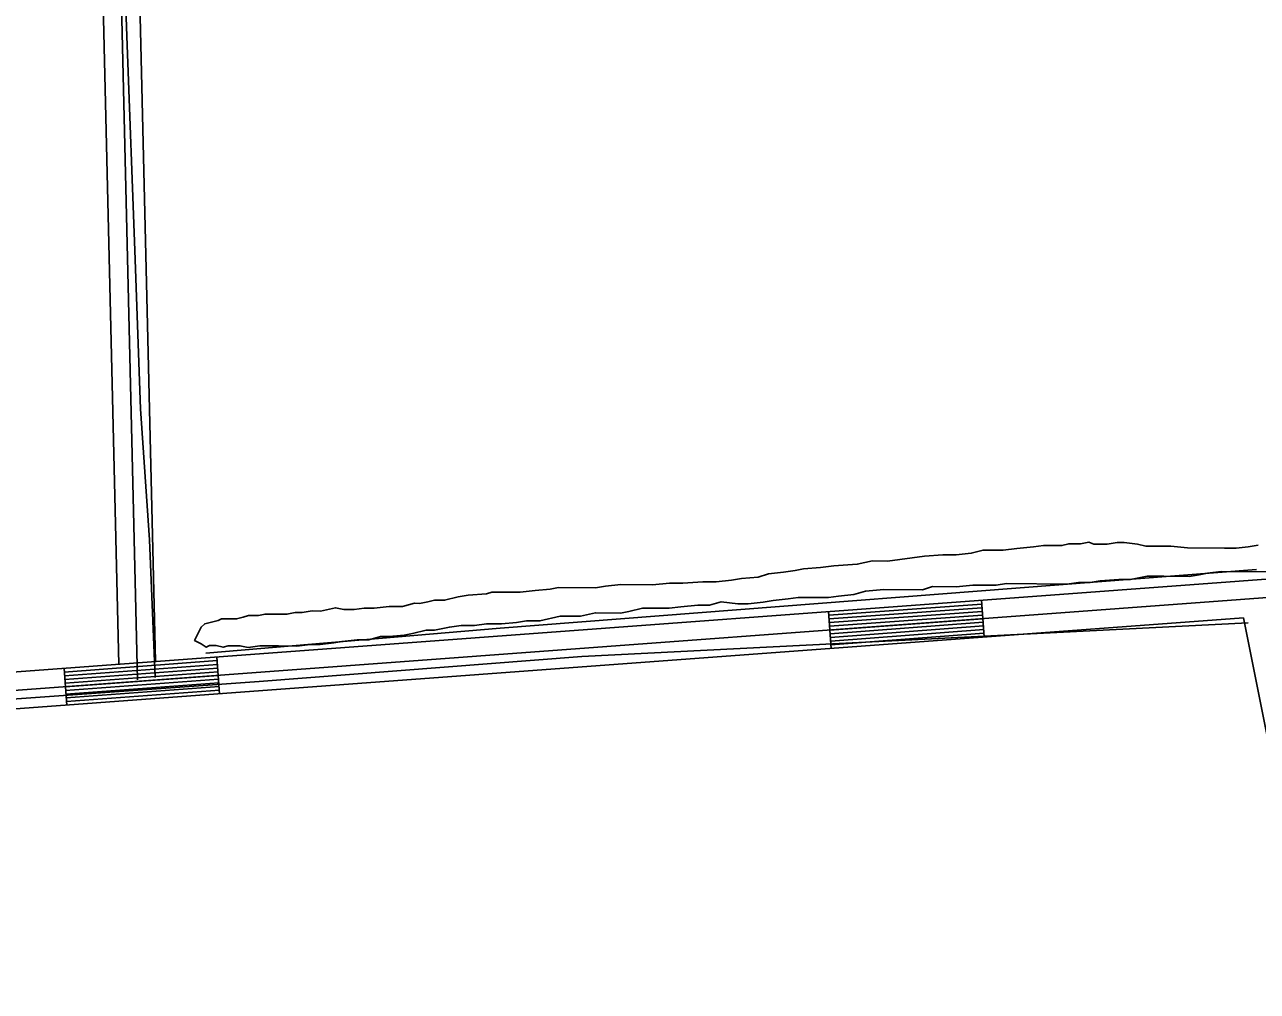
# Model space of a CAD drawing. Extents: x 3324104 to 3361979, y 612876 to 638273.
# Drawn here: x 3330722 to 3331727, y 620168 to 620956 of the extents above; entities that cross this region are included whole.
import ezdxf

# ---------------------------------------------------------------- set-up
doc = ezdxf.new("R2010")
doc.units = 0
for name, color, linetype in [('V-DTCH-CNTR', 7, 'Continuous'), ('V-ROAD-CNTR', 7, 'Continuous'), ('V-SITE-VEGE', 7, 'Continuous'), ('V-TOPO-SHOR', 7, 'Continuous')]:
    doc.layers.add(name, color=color, linetype=linetype)

msp = doc.modelspace()

# ---------------------------------------------------------------- linework, layer by layer
at = {"layer": 'V-DTCH-CNTR'}
msp.add_lwpolyline([(3330828.8, 620423.5), (3330824, 620535.8), (3330816.7, 620642.6), (3330812, 620771.7), (3330805.9, 620939), (3330800.5, 621091.1), (3330795.8, 621223.4), (3330792.6, 621357.2)], dxfattribs=at)
at = {"layer": 'V-ROAD-CNTR'}
for p, q in [((3331502.3, 620486.4), (3331504.5, 620456.5)), ((3331377.6, 620477.2), (3331379.9, 620447.2)), ((3330879, 620440.1), (3330881.2, 620410.2)), ((3330754.4, 620430.9), (3330756.6, 620401))]:
    msp.add_line(p, q, dxfattribs=at)
for points in [[(3330779.6, 621598.6), (3330792.2, 621350.6), (3330814.4, 620421.5)], [(3330765, 621589.6), (3330777.2, 621350), (3330799.1, 620434.2)], [(3330795.1, 621589.2), (3330807.2, 621351.1), (3330829, 620436.4)], [(3329012.5, 620307.8), (3330154.9, 620386.4), (3332441.5, 620556.1)], [(3328212.9, 620237.7), (3330156, 620371.5), (3332442.6, 620541.1)], [(3331377.9, 620474.2), (3331502.5, 620483.4)], [(3331378.1, 620471.2), (3331502.7, 620480.4)], [(3331378.3, 620468.2), (3331503, 620477.4)], [(3329859.2, 620336), (3330157.1, 620356.5), (3331715.9, 620472.2)], [(3331378.5, 620465.2), (3331503.2, 620474.4)], [(3331378.8, 620462.2), (3331503.4, 620471.4)], [(3331379, 620459.2), (3331503.6, 620468.5)], [(3331715.9, 620472.2), (3331776.9, 620167.5)], [(3331379.2, 620456.2), (3331503.9, 620465.5)], [(3331379.4, 620453.2), (3331504.1, 620462.5)], [(3331379.6, 620450.2), (3331504.3, 620459.5)], [(3330754.6, 620427.9), (3330879.2, 620437.2)], [(3330754.8, 620424.9), (3330879.5, 620434.2)], [(3330755, 620421.9), (3330879.7, 620431.2)], [(3330755.2, 620418.9), (3330879.9, 620428.2)], [(3330755.5, 620415.9), (3330880.1, 620425.2)], [(3330755.7, 620412.9), (3330880.3, 620422.2)], [(3330755.9, 620410), (3330880.6, 620419.2)], [(3330756.1, 620407), (3330880.8, 620416.2)], [(3330756.4, 620404), (3330881, 620413.2)]]:
    msp.add_lwpolyline(points, dxfattribs=at)
at = {"layer": 'V-SITE-VEGE'}
for points in [[(3330880, 620470), (3330882.8, 620471.3), (3330895.1, 620471.2), (3330900.5, 620472.6), (3330904.7, 620473.9), (3330912.9, 620473.9), (3330918.3, 620475.2), (3330936.1, 620475.1), (3330942.9, 620476.4), (3330948.4, 620476.4), (3330956.6, 620477.7), (3330963.5, 620477.6), (3330975.8, 620480.3), (3330982.6, 620478.9), (3330990.8, 620478.8), (3330999, 620480.1), (3331007.2, 620480.1), (3331019.5, 620481.4), (3331030.4, 620481.3), (3331040, 620484), (3331044.1, 620483.9), (3331051, 620485.3), (3331056.4, 620486.6), (3331064.6, 620486.5), (3331075.6, 620489.2), (3331083.8, 620490.5), (3331098.8, 620491.8), (3331103, 620493.1), (3331126.2, 620493), (3331138.5, 620494.3), (3331150.8, 620495.6), (3331157.6, 620496.9), (3331187.7, 620496.7), (3331195.9, 620498), (3331208.2, 620499.3), (3331234.2, 620499.1), (3331247.9, 620500.4), (3331258.8, 620500.3), (3331275.2, 620501.6), (3331286.1, 620501.5), (3331298.5, 620502.8), (3331306.7, 620504.1), (3331320.3, 620505.4), (3331328.6, 620508.1), (3331340.9, 620509.4), (3331350.4, 620510.7), (3331357.3, 620512), (3331371, 620513.3), (3331381.9, 620514.6), (3331401, 620515.8), (3331413.4, 620518.5), (3331425.7, 620518.4), (3331455.8, 620522.3), (3331470.8, 620523.6), (3331481.7, 620523.5), (3331494, 620524.8), (3331503.6, 620527.4), (3331520, 620527.3), (3331531, 620528.6), (3331544.6, 620529.9), (3331552.8, 620531.2), (3331567.9, 620531.1), (3331573.4, 620532.5), (3331582.9, 620532.4), (3331589.8, 620533.7), (3331593.9, 620532.3), (3331604.8, 620532.3), (3331613, 620533.6), (3331618.5, 620533.5), (3331629.4, 620532.1), (3331636.2, 620530.7), (3331656.7, 620530.6), (3331670.4, 620529.1), (3331700.4, 620528.9), (3331704.5, 620528.9), (3331710, 620528.8), (3331719.6, 620530.1), (3331727.8, 620531.5)], [(3331745.4, 620509.5), (3331697.6, 620509.8), (3331686.6, 620508.5), (3331679.8, 620507.2), (3331671.6, 620505.9), (3331651.1, 620506), (3331637.4, 620506.1), (3331623.7, 620503.4), (3331614.2, 620503.5), (3331599.1, 620502.2), (3331590.9, 620500.9), (3331581.4, 620501), (3331571.8, 620499.7), (3331522.6, 620500), (3331514.4, 620498.7), (3331495.2, 620498.8), (3331481.6, 620497.5), (3331462.4, 620497.6), (3331454.2, 620495), (3331422.8, 620495.2), (3331407.7, 620493.9), (3331398.2, 620491.2), (3331385.8, 620489.9), (3331377.6, 620488.6), (3331353, 620488.8), (3331344.8, 620487.5), (3331332.5, 620486.2), (3331324.3, 620484.9), (3331312, 620483.6), (3331303.8, 620483.6), (3331290.1, 620485.1), (3331280.6, 620482.4), (3331271, 620482.5), (3331257.3, 620481.2), (3331247.7, 620479.9), (3331225.9, 620480), (3331214.9, 620477.4), (3331208.1, 620476), (3331187.6, 620476.2), (3331175.3, 620473.5), (3331158.9, 620473.6), (3331142.4, 620469.6), (3331131.5, 620469.7), (3331123.3, 620468.4), (3331111, 620467.1), (3331098.7, 620467.2), (3331089.1, 620465.9), (3331078.2, 620466), (3331068.6, 620464.6), (3331056.3, 620462), (3331049.5, 620462), (3331038.5, 620459.4), (3331031.7, 620458.1), (3331019.4, 620456.8), (3331012.5, 620456.8), (3331002.9, 620454.1), (3330993.4, 620454.2), (3330981.1, 620452.9), (3330974.2, 620451.6), (3330963.3, 620450.3), (3330955.1, 620450.3), (3330944.1, 620449.1), (3330929.1, 620449.2), (3330914.1, 620449.2), (3330904.5, 620447.9), (3330897.7, 620449.4), (3330888.1, 620449.4), (3330884, 620448.1), (3330878.5, 620449.5), (3330873.1, 620449.5), (3330870.3, 620448.2), (3330866.2, 620450.9), (3330860.8, 620453.7), (3330866.3, 620464.6), (3330869.1, 620467.3), (3330880, 620470)]]:
    msp.add_lwpolyline(points, dxfattribs=at)
at = {"layer": 'V-TOPO-SHOR'}
for points in [[(3331726.4, 620511.5), (3331109.9, 620463.7), (3330870, 620443.3)], [(3329860.4, 620344.9), (3330913.4, 620420.1), (3331176.6, 620440.5), (3331719.8, 620468.1)]]:
    msp.add_lwpolyline(points, dxfattribs=at)

doc.saveas('drawing.dxf')
